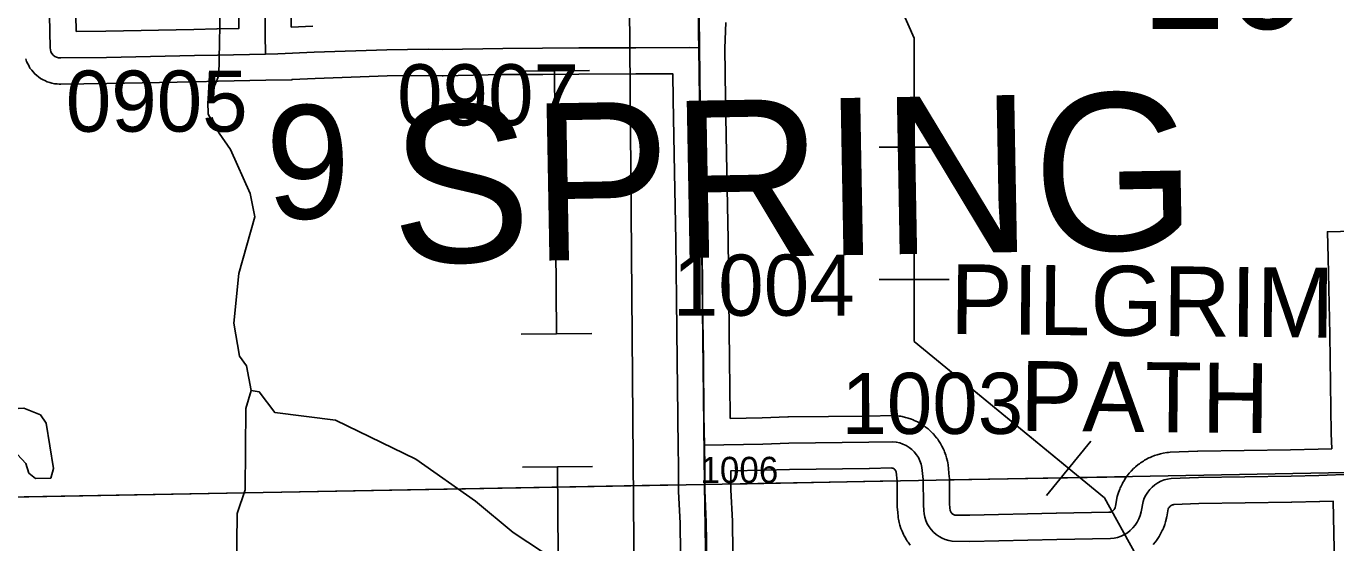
# Model space of a CAD drawing. Extents: x 23.6 to 68.7, y -63 to -29.
# Drawn here: x 46.869 to 48.369, y -47.606 to -47.015 of the extents above; entities that cross this region are included whole.
import ezdxf

# ---------------------------------------------------------------- set-up
doc = ezdxf.new("R2010")
doc.units = 0
for name, color, linetype in [('tdCoHydroRiver', 7, 'Continuous'), ('tdCoPipe', 7, 'Continuous'), ('tdCoSecRdNmbr', 7, 'Continuous'), ('tdCoSecRdTxt', 7, 'Continuous'), ('tdCoSecRteBand', 7, 'Continuous'), ('tdCoSecRteCL', 7, 'Continuous'), ('tdCoSectLine', 7, 'Continuous'), ('tdCoSectLinePart', 7, 'Continuous'), ('tdCoSectNmbr', 7, 'Continuous'), ('tdCoSurfGravel', 7, 'Continuous'), ('tdCoTwpNameTxt', 7, 'Continuous')]:
    doc.layers.add(name, color=color, linetype=linetype)

msp = doc.modelspace()

# ---------------------------------------------------------------- linework, layer by layer
at = {"layer": 'tdCoHydroRiver'}
for points in [[(47.0916, -46.9761), (47.0895, -47.0709), (47.0772, -47.101), (47.0773, -47.1152), (47.0902, -47.1371), (47.103, -47.1559), (47.1257, -47.2062), (47.1307, -47.233), (47.1125, -47.2979), (47.1068, -47.3548), (47.1135, -47.3926), (47.1215, -47.4036), (47.1266, -47.4319)], [(47.1099, -47.6405), (47.1107, -47.5726), (47.1199, -47.5457), (47.1205, -47.4525), (47.1266, -47.4319)], [(47.7785, -47.7247), (47.5836, -47.6574), (47.5299, -47.6501), (47.476, -47.627), (47.4267, -47.5944), (47.3837, -47.5586), (47.3153, -47.5104), (47.2232, -47.4656), (47.1537, -47.4569), (47.136, -47.4334), (47.1266, -47.4319)], [(46.8972, -47.5323), (46.8798, -47.5325), (46.8719, -47.5263), (46.8686, -47.5153), (46.8542, -47.4996), (46.8336, -47.4904), (46.7689, -47.4911), (46.7562, -47.4834), (46.7591, -47.466), (46.7701, -47.4579), (46.8663, -47.4522), (46.8853, -47.4598), (46.8918, -47.4692), (46.9002, -47.5212), (46.8972, -47.5323)]]:
    msp.add_lwpolyline(points, dxfattribs=at)
at = {"layer": 'tdCoPipe'}
for p, q in [((47.4336, -47.0661), (47.5141, -47.0654)), ((47.846, -47.153), (47.9263, -47.153)), ((47.846, -47.3045), (47.9262, -47.3045)), ((47.436, -47.3674), (47.5167, -47.3667)), ((48.0375, -47.552), (48.0885, -47.49)), ((47.4373, -47.5195), (47.5178, -47.5189))]:
    msp.add_line(p, q, dxfattribs=at)
for points in [[(47.6328, -46.455), (47.8862, -47.0281), (47.8862, -47.3755), (48.1041, -47.5548), (48.3579, -48.0145), (48.3692, -48.7357), (48.7277, -48.8178), (49.2636, -49.807), (49.6834, -50.278), (49.6888, -50.5119), (49.9362, -51.0105), (49.9711, -52.1375), (51.224, -52.8257), (51.5733, -53.5411), (51.7686, -54.0379), (52.0307, -54.5322), (52.7489, -55.6227), (53.4258, -56.5755), (53.9554, -57.7229)], [(47.6047, -46.6586), (47.5572, -46.6597), (47.5935, -51.1509), (47.5318, -51.225), (47.5319, -51.3484), (47.5319, -51.3484), (47.6677, -51.41), (47.7455, -57.4574)], [(47.8153, -46.868), (47.8862, -47.0281), (47.8862, -47.153)], [(47.4739, -47.0657), (47.4764, -47.367)], [(47.8862, -47.3045), (47.8862, -47.3755), (48.063, -47.521)], [(47.4776, -47.5192), (47.48, -47.8205)]]:
    msp.add_lwpolyline(points, dxfattribs=at)
at = {"layer": 'tdCoSecRteBand'}
for points in [[(46.9246, -46.9449), (46.9262, -47.0206)], [(46.9262, -47.0206), (46.9604, -47.0202), (47.061, -47.0182), (47.0874, -47.0176), (47.0875, -47.0176), (47.0876, -47.0176), (47.1124, -47.0171), (47.1126, -47.0171), (47.1123, -46.9644)], [(47.1723, -46.9641), (47.1726, -47.0155)], [(47.1726, -47.0155), (47.1974, -47.0143)], [(47.6702, -47.0101), (47.6693, -47.0395), (47.6699, -47.0973), (47.6716, -47.181), (47.6716, -47.181), (47.6716, -47.181), (47.6731, -47.2588), (47.6731, -47.2589), (47.6731, -47.259), (47.6737, -47.3266), (47.6746, -47.3971), (47.6746, -47.3971), (47.6746, -47.3971), (47.6752, -47.4595), (47.6753, -47.4638), (47.7119, -47.4631), (47.7414, -47.4621), (47.7418, -47.4621), (47.7421, -47.4621), (47.8336, -47.4611), (47.8609, -47.4605), (47.863, -47.4604), (47.865, -47.4607), (47.869, -47.4611), (47.8706, -47.4613), (47.8723, -47.4617), (47.8762, -47.4626), (47.8778, -47.463), (47.8793, -47.4635), (47.8831, -47.4648), (47.8847, -47.4654), (47.8862, -47.4661), (47.8898, -47.4678), (47.8913, -47.4685), (47.8927, -47.4694), (47.8961, -47.4715), (47.8975, -47.4724), (47.8988, -47.4734), (47.9019, -47.4759), (47.9032, -47.4769), (47.9044, -47.4781), (47.9073, -47.4809), (47.9085, -47.482), (47.9095, -47.4833), (47.912, -47.4864), (47.9131, -47.4877), (47.914, -47.4891), (47.9161, -47.4925), (47.917, -47.4939), (47.9178, -47.4954), (47.9195, -47.4989), (47.9203, -47.5004), (47.9208, -47.502), (47.9222, -47.5057), (47.9228, -47.5073), (47.9232, -47.5089), (47.9241, -47.5128), (47.9246, -47.5148), (47.9248, -47.5168), (47.9263, -47.5307), (47.9265, -47.5322), (47.9265, -47.5337), (47.9266, -47.5614), (47.927, -47.5665), (47.9272, -47.5687), (47.9274, -47.5694), (47.9276, -47.5701), (47.9279, -47.5708), (47.9283, -47.5715), (47.9287, -47.5721), (47.9292, -47.5727), (47.9298, -47.5732), (47.9304, -47.5736), (47.9311, -47.574), (47.9318, -47.5743), (47.9325, -47.5745), (47.9498, -47.5747), (48.0486, -47.5723), (48.0487, -47.5723), (48.0489, -47.5723), (48.109, -47.5713), (48.1102, -47.5712), (48.111, -47.571), (48.1118, -47.5707), (48.1125, -47.5704), (48.1132, -47.57), (48.1139, -47.5694), (48.1145, -47.5689), (48.115, -47.5682), (48.1155, -47.5675), (48.1159, -47.5668), (48.1162, -47.566), (48.1166, -47.5644), (48.1187, -47.5533), (48.1192, -47.5509), (48.12, -47.5486), (48.1214, -47.5449), (48.122, -47.5434), (48.1227, -47.542), (48.1245, -47.5384), (48.1252, -47.537), (48.126, -47.5356), (48.1281, -47.5323), (48.129, -47.5309), (48.13, -47.5297), (48.1324, -47.5266), (48.1334, -47.5253), (48.1345, -47.5242), (48.1373, -47.5213), (48.1384, -47.5202), (48.1397, -47.5192), (48.1427, -47.5167), (48.144, -47.5157), (48.1453, -47.5148), (48.1486, -47.5126), (48.1499, -47.5117), (48.1513, -47.511), (48.1549, -47.5091), (48.1563, -47.5084), (48.1577, -47.5078), (48.1614, -47.5064), (48.1629, -47.5058), (48.1644, -47.5054), (48.1683, -47.5043), (48.1698, -47.5039), (48.1714, -47.5036), (48.1753, -47.503), (48.1772, -47.5027), (48.1791, -47.5026), (48.2104, -47.5014), (48.2107, -47.5014), (48.211, -47.5014), (48.3171, -47.4998), (48.3487, -47.499), (48.3643, -47.4985), (48.3638, -47.481), (48.3638, -47.4808), (48.3638, -47.4806), (48.3621, -47.3678), (48.3601, -47.2799), (48.3594, -47.2499), (48.4194, -47.2485)], [(47.6188, -47.6512), (47.6179, -47.5836), (47.6162, -47.5474), (47.6162, -47.5467), (47.6162, -47.5461), (47.6162, -47.5198), (47.6158, -47.495), (47.6152, -47.465), (47.6153, -47.465), (47.6153, -47.4649), (47.6152, -47.4604), (47.6152, -47.4603), (47.6152, -47.4602), (47.6146, -47.3978), (47.6137, -47.3272), (47.6137, -47.3272), (47.6137, -47.3272), (47.6131, -47.2598), (47.6116, -47.1821), (47.61, -47.0983), (47.61, -47.0982), (47.61, -47.098), (47.6096, -47.0695), (47.6096, -47.069), (47.5672, -47.0692), (47.5672, -47.0692), (47.5671, -47.0692), (47.5021, -47.0693), (47.4606, -47.0697), (47.4606, -47.0697), (47.4606, -47.0697), (47.4152, -47.07), (47.3464, -47.0712), (47.346, -47.0712), (47.3456, -47.0712), (47.3293, -47.071), (47.2826, -47.0715), (47.2, -47.0743), (47.1735, -47.0755), (47.1735, -47.0759), (47.1734, -47.076), (47.1734, -47.0761), (47.1435, -47.0765), (47.0888, -47.0776), (47.0624, -47.0782), (47.0624, -47.0782), (47.0623, -47.0782), (46.9615, -47.0802), (46.9614, -47.0802), (46.9613, -47.0802), (46.9088, -47.0809), (46.9079, -47.0809), (46.9069, -47.0808), (46.9046, -47.0807), (46.9015, -47.0805), (46.8985, -47.0797), (46.8962, -47.0791), (46.8932, -47.0783), (46.8904, -47.0769), (46.8883, -47.0759), (46.8855, -47.0745), (46.8831, -47.0725), (46.8812, -47.0711), (46.8788, -47.0691), (46.8768, -47.0667), (46.8753, -47.0649), (46.8733, -47.0625), (46.8719, -47.0597), (46.8708, -47.0576), (46.8694, -47.0548), (46.8685, -47.0518)], [(47.8813, -47.6089), (47.879, -47.6057), (47.878, -47.6044), (47.8772, -47.603), (47.8752, -47.5995), (47.8744, -47.5981), (47.8737, -47.5966), (47.8721, -47.593), (47.8714, -47.5915), (47.8709, -47.5899), (47.8697, -47.5861), (47.8692, -47.5846), (47.8689, -47.583), (47.8681, -47.579), (47.8678, -47.5775), (47.8676, -47.5758), (47.8673, -47.5718), (47.8672, -47.5716), (47.8672, -47.5714), (47.8667, -47.565), (47.8666, -47.5639), (47.8666, -47.5628), (47.8665, -47.5356), (47.8654, -47.5251), (47.8653, -47.5248), (47.8651, -47.5241), (47.8648, -47.5235), (47.8644, -47.523), (47.864, -47.5224), (47.8635, -47.522), (47.863, -47.5216), (47.8624, -47.5212), (47.8618, -47.5209), (47.8612, -47.5207), (47.8605, -47.5206), (47.8603, -47.5205), (47.8349, -47.5211), (47.8347, -47.5211), (47.8345, -47.5211), (47.7431, -47.5221), (47.7137, -47.5231), (47.7135, -47.5231), (47.7133, -47.5231), (47.6763, -47.5238), (47.6763, -47.5239), (47.6762, -47.5239), (47.6762, -47.5454), (47.6778, -47.5814), (47.6778, -47.5818), (47.6778, -47.5823), (47.6788, -47.6501)], [(48.3675, -47.6316), (48.3658, -47.5585), (48.3505, -47.5589), (48.3504, -47.5589), (48.3503, -47.5589), (48.3184, -47.5598), (48.3183, -47.5598), (48.3181, -47.5598), (48.2122, -47.5614), (48.1833, -47.5625), (48.1828, -47.5626), (48.1819, -47.5628), (48.1812, -47.5631), (48.1804, -47.5635), (48.1797, -47.5639), (48.1791, -47.5645), (48.1785, -47.5651), (48.178, -47.5657), (48.1775, -47.5665), (48.1771, -47.5672), (48.1753, -47.5766), (48.1752, -47.5774), (48.175, -47.5782), (48.1739, -47.5822), (48.1735, -47.5838), (48.173, -47.5854), (48.1715, -47.5893), (48.1709, -47.5909), (48.1702, -47.5923), (48.1683, -47.5961), (48.1675, -47.5975), (48.1666, -47.5989), (48.1644, -47.6024), (48.1634, -47.6038), (48.1624, -47.6051), (48.1597, -47.6083)]]:
    msp.add_lwpolyline(points, dxfattribs=at)
at = {"layer": 'tdCoSecRteCL'}
for points in [[(46.8932, -46.9036), (46.8946, -46.9455), (46.8966, -47.0392), (46.8968, -47.0415), (46.8974, -47.0438), (46.8985, -47.0458), (46.9, -47.0476), (46.9018, -47.0491), (46.9039, -47.0501), (46.9061, -47.0507), (46.9085, -47.0509), (46.9609, -47.0502), (47.0617, -47.0482), (47.0882, -47.0476), (47.1429, -47.0465)], [(47.6393, -47.0392), (47.6391, -47.0228), (47.6381, -46.9384)], [(47.1429, -47.0465), (47.1426, -47.0241), (47.1423, -46.9643)], [(47.1429, -47.0465), (47.1574, -47.0463), (47.1988, -47.0443), (47.282, -47.0415), (47.3293, -47.041), (47.3459, -47.0412), (47.4148, -47.04), (47.4604, -47.0397), (47.502, -47.0393), (47.5671, -47.0392), (47.629, -47.0389), (47.6393, -47.0392)], [(47.6458, -47.4944), (47.6452, -47.4599), (47.6446, -47.3974), (47.6437, -47.3269), (47.6431, -47.2593), (47.6416, -47.1816), (47.64, -47.0977), (47.6393, -47.0392)], [(47.6458, -47.4944), (47.7127, -47.4931), (47.7424, -47.4921), (47.8342, -47.4911), (47.8616, -47.4905), (47.8656, -47.4909), (47.8695, -47.4918), (47.8732, -47.4931), (47.8768, -47.4949), (47.8802, -47.497), (47.8834, -47.4994), (47.8862, -47.5022), (47.8887, -47.5053), (47.8909, -47.5087), (47.8927, -47.5123), (47.894, -47.516), (47.895, -47.5199), (47.8965, -47.5339), (47.8966, -47.5627), (47.8971, -47.5691), (47.8975, -47.5731), (47.8983, -47.577), (47.8995, -47.5808), (47.9011, -47.5845), (47.9031, -47.5879), (47.9055, -47.5912), (47.9082, -47.5941), (47.9112, -47.5968), (47.9145, -47.5991), (47.918, -47.601), (47.9217, -47.6026), (47.9256, -47.6037), (47.9295, -47.6044), (47.9499, -47.6047), (48.0494, -47.6023), (48.1108, -47.6013), (48.115, -47.6009), (48.1191, -47.6), (48.123, -47.5986), (48.1268, -47.5969), (48.1303, -47.5947), (48.1336, -47.5921), (48.1366, -47.5892), (48.1392, -47.586), (48.1415, -47.5825), (48.1434, -47.5788), (48.1449, -47.5749), (48.1459, -47.5709), (48.1482, -47.559), (48.1496, -47.5553), (48.1513, -47.5517), (48.1535, -47.5483), (48.156, -47.5452), (48.1588, -47.5424), (48.1618, -47.5398), (48.1652, -47.5376), (48.1687, -47.5358), (48.1724, -47.5343), (48.1763, -47.5332), (48.1802, -47.5326), (48.2115, -47.5314), (48.3177, -47.5298), (48.3496, -47.529), (48.3882, -47.5278)], [(47.6488, -47.6508), (47.6478, -47.5827), (47.6462, -47.5461), (47.6462, -47.5196), (47.6458, -47.4944)]]:
    msp.add_lwpolyline(points, dxfattribs=at)
at = {"layer": 'tdCoSectLine'}
for points in [[(47.6343, -46.5352), (47.6459, -47.5394)], [(47.6459, -47.5394), (48.6465, -47.5209)], [(46.6558, -47.5574), (47.6459, -47.5394)], [(47.6459, -47.5394), (47.6616, -48.5433)]]:
    msp.add_lwpolyline(points, dxfattribs=at)
at = {"layer": 'tdCoSectLinePart'}
for points in [[(47.926, -47.5342), (48.1294, -47.5305)], [(46.6858, -47.5569), (47.6158, -47.54)], [(47.6758, -47.5389), (47.8661, -47.5354)]]:
    msp.add_lwpolyline(points, dxfattribs=at)
at = {"layer": 'tdCoSurfGravel'}
for points in [[(46.8129, -46.9103), (46.8785, -46.9079), (46.888, -46.9051), (46.8932, -46.9036), (46.8946, -46.9455), (46.8966, -47.0392), (46.8968, -47.0415), (46.8974, -47.0438), (46.8985, -47.0458), (46.9, -47.0476)], [(47.6488, -47.6508), (47.6478, -47.5827), (47.6462, -47.5461), (47.6462, -47.5196), (47.6458, -47.4944), (47.6452, -47.4599), (47.6446, -47.3974), (47.6437, -47.3269), (47.6431, -47.2593), (47.6416, -47.1816), (47.64, -47.0977), (47.6393, -47.0392), (47.6391, -47.0228), (47.6381, -46.9384)], [(47.1429, -47.0465), (47.1426, -47.0241), (47.1423, -46.9643)], [(46.9, -47.0476), (46.9018, -47.0491), (46.9039, -47.0501), (46.9061, -47.0507), (46.9085, -47.0509), (46.9609, -47.0502), (47.0617, -47.0482), (47.0882, -47.0476), (47.1429, -47.0465), (47.1574, -47.0463), (47.1988, -47.0443), (47.282, -47.0415), (47.3293, -47.041), (47.3459, -47.0412), (47.4148, -47.04), (47.4604, -47.0397), (47.502, -47.0393), (47.5671, -47.0392), (47.629, -47.0389), (47.6393, -47.0392)], [(47.6458, -47.4944), (47.7127, -47.4931), (47.7424, -47.4921), (47.8342, -47.4911), (47.8616, -47.4905), (47.8656, -47.4909), (47.8695, -47.4918), (47.8732, -47.4931), (47.8768, -47.4949), (47.8802, -47.497), (47.8834, -47.4994), (47.8862, -47.5022), (47.8887, -47.5053), (47.8909, -47.5087), (47.8927, -47.5123), (47.894, -47.516), (47.895, -47.5199), (47.8965, -47.5339), (47.8966, -47.5627), (47.8971, -47.5691), (47.8975, -47.5731), (47.8983, -47.577), (47.8995, -47.5808), (47.9011, -47.5845), (47.9031, -47.5879), (47.9055, -47.5912), (47.9082, -47.5941), (47.9112, -47.5968), (47.9145, -47.5991), (47.918, -47.601), (47.9217, -47.6026), (47.9256, -47.6037), (47.9295, -47.6044), (47.9499, -47.6047), (48.0494, -47.6023), (48.1108, -47.6013), (48.115, -47.6009), (48.1191, -47.6), (48.123, -47.5986), (48.1268, -47.5969), (48.1303, -47.5947), (48.1336, -47.5921), (48.1366, -47.5892), (48.1392, -47.586), (48.1415, -47.5825), (48.1434, -47.5788), (48.1449, -47.5749), (48.1459, -47.5709), (48.1482, -47.559), (48.1496, -47.5553), (48.1513, -47.5517), (48.1535, -47.5483), (48.156, -47.5452), (48.1588, -47.5424), (48.1618, -47.5398), (48.1652, -47.5376), (48.1687, -47.5358), (48.1724, -47.5343), (48.1763, -47.5332), (48.1802, -47.5326), (48.2115, -47.5314), (48.3177, -47.5298), (48.3496, -47.529), (48.3882, -47.5278)]]:
    msp.add_lwpolyline(points, dxfattribs=at)

# ---------------------------------------------------------------- texts
at = {"layer": 'tdCoSecRdNmbr'}
for s, height, rotation, p in [('0905', 0.07, 0.0365, (46.9144, -47.1354)), ('0907', 0.07, 0.0368, (47.2939, -47.1282)), ('1004', 0.07, 0.037, (47.6096, -47.3462)), ('1003', 0.07, 0.0372, (47.8027, -47.4816)), ('1006', 0.03, 0.037, (47.6412, -47.5378))]:
    msp.add_text(s, height=height, rotation=rotation, dxfattribs=at).set_placement(p)
at = {"layer": 'tdCoSecRdTxt'}
for s, p in [('PILGRIM', (47.927, -47.3671)), ('PATH', (48.0071, -47.4779))]:
    msp.add_text(s, height=0.08, rotation=359.4516, dxfattribs=at).set_placement(p)
at = {"layer": 'tdCoSectNmbr'}
for s, rotation, p in [('10', 0.0374, (48.1458, -47.0177)), ('9', 1.0366, (47.1445, -47.2358))]:
    msp.add_text(s, height=0.13, rotation=rotation, dxfattribs=at).set_placement(p)
at = {"layer": 'tdCoTwpNameTxt'}
msp.add_text('SPRING', height=0.18, rotation=1.0375, dxfattribs=at).set_placement((47.288, -47.2862))

doc.saveas('drawing.dxf')
